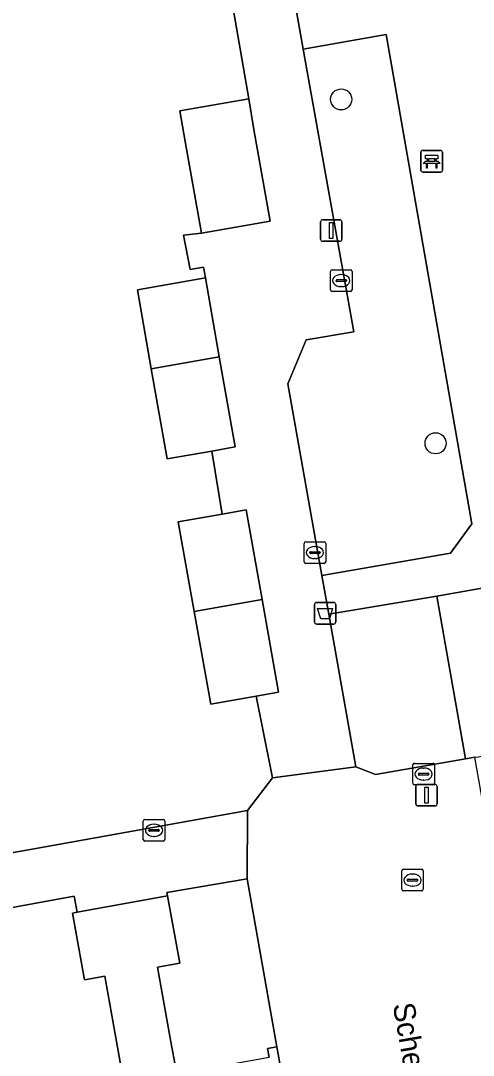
# Model space of a CAD drawing. Extents: x 157793 to 159380, y 380877 to 382313.
# Drawn here: x 158698.84 to 158719.83, y 381541.31 to 381589.28 of the extents above; entities that cross this region are included whole.
import ezdxf

# ---------------------------------------------------------------- set-up
doc = ezdxf.new("R2010")
doc.units = 0
for name, color, linetype in [('IMGEO_Afvalbak', 7, 'Continuous'), ('IMGEO_Bank', 7, 'Continuous'), ('IMGEO_Boom', 7, 'Continuous'), ('IMGEO_Erf', 7, 'Continuous'), ('IMGEO_Kolk', 7, 'Continuous'), ('IMGEO_Lichtmast', 7, 'Continuous'), ('IMGEO_Openbare_ruimte_label', 7, 'Continuous'), ('IMGEO_Pand', 7, 'Continuous'), ('IMGEO_Rioolput', 7, 'Continuous'), ('IMGEO_Voetpad_open', 7, 'Continuous')]:
    doc.layers.add(name, color=color, linetype=linetype)

msp = doc.modelspace()

# ---------------------------------------------------------------- linework, layer by layer
at = {"layer": 'IMGEO_Afvalbak'}
for p, q in [((158712.462, 381561.408), (158712.462, 381562.208)), ((158712.462, 381562.208), (158712.462, 381561.408)), ((158712.562, 381562.308), (158713.352, 381562.308)), ((158713.352, 381562.308), (158712.562, 381562.308)), ((158713.452, 381562.208), (158713.452, 381561.408)), ((158713.452, 381561.408), (158713.452, 381562.208)), ((158713.352, 381561.308), (158712.562, 381561.308)), ((158712.562, 381561.308), (158713.352, 381561.308))]:
    msp.add_line(p, q, dxfattribs=at)
msp.add_lwpolyline([(158712.605, 381562.022), (158713.309, 381562.022), (158713.16, 381561.552), (158712.754, 381561.552), (158712.605, 381562.022)], dxfattribs=at)
for centre, start, end in [((158712.562, 381562.208), 90, 180), ((158712.562, 381562.208), 90, 180), ((158713.352, 381562.208), 0, 90), ((158713.352, 381562.208), 360, 90), ((158712.562, 381561.408), 180, 270), ((158712.562, 381561.408), 180, 270), ((158713.352, 381561.408), 270, 0), ((158713.352, 381561.408), 270, 0)]:
    msp.add_arc(centre, 0.1, start, end, dxfattribs=at)
at = {"layer": 'IMGEO_Bank'}
for p, q in [((158717.402, 381582.338), (158717.402, 381583.179)), ((158717.402, 381583.179), (158717.402, 381582.338)), ((158717.477, 381583.263), (158718.318, 381583.263)), ((158718.318, 381583.263), (158717.477, 381583.263)), ((158718.402, 381583.188), (158718.402, 381582.347)), ((158718.402, 381582.347), (158718.402, 381583.188)), ((158718.099, 381582.661), (158717.706, 381582.661)), ((158717.711, 381582.769), (158717.711, 381582.875)), ((158717.755, 381582.875), (158717.755, 381582.769)), ((158718.043, 381582.881), (158717.761, 381582.881)), ((158717.761, 381582.763), (158718.043, 381582.763)), ((158718.049, 381582.769), (158718.049, 381582.875)), ((158718.093, 381582.875), (158718.093, 381582.769)), ((158718.327, 381582.263), (158717.486, 381582.263)), ((158717.486, 381582.263), (158718.327, 381582.263))]:
    msp.add_line(p, q, dxfattribs=at)
for points in [[(158717.705, 381582.881), (158717.619, 381582.881), (158717.619, 381583.042), (158718.182, 381583.042), (158718.182, 381582.881), (158718.099, 381582.881)], [(158717.649, 381582.661), (158717.507, 381582.661), (158717.619, 381582.763), (158717.705, 381582.763)], [(158717.699, 381582.654), (158717.699, 381582.447), (158717.656, 381582.447), (158717.656, 381582.654)], [(158718.099, 381582.763), (158718.182, 381582.763), (158718.294, 381582.661), (158718.155, 381582.661)], [(158718.149, 381582.654), (158718.149, 381582.447), (158718.105, 381582.447), (158718.105, 381582.654)]]:
    msp.add_lwpolyline(points, dxfattribs=at)
for centre, radius, start, end in [((158717.48, 381583.185), 0.0779, 92.4484, 184.2845), ((158717.48, 381583.185), 0.0779, 92.4484, 184.2845), ((158718.324, 381583.185), 0.0779, 2.4484, 94.2845), ((158718.324, 381583.185), 0.0779, 2.4484, 94.2845), ((158717.649, 381582.654), 0.00671, 2.8957, 87.1043), ((158717.706, 381582.654), 0.00671, 92.8957, 177.1043), ((158717.704, 381582.874), 0.00671, 2.8957, 87.1043), ((158717.704, 381582.77), 0.00671, 272.8957, 357.1043), ((158717.761, 381582.874), 0.00671, 92.8957, 177.1043), ((158717.761, 381582.77), 0.00671, 182.8957, 267.1043), ((158718.043, 381582.874), 0.00671, 2.8957, 87.1043), ((158718.043, 381582.77), 0.00671, 272.8957, 357.1043), ((158718.1, 381582.874), 0.00671, 92.8957, 177.1043), ((158718.1, 381582.77), 0.00671, 182.8957, 267.1043), ((158718.098, 381582.654), 0.00671, 2.8957, 87.1043), ((158718.155, 381582.654), 0.00671, 92.8957, 177.1043), ((158717.48, 381582.341), 0.0779, 182.4484, 274.2845), ((158717.48, 381582.341), 0.0779, 182.4484, 274.2845), ((158718.324, 381582.341), 0.0779, 272.4484, 4.2845), ((158718.324, 381582.341), 0.0779, 272.4484, 4.2845)]:
    msp.add_arc(centre, radius, start, end, dxfattribs=at)
at = {"layer": 'IMGEO_Boom'}
for centre in [(158713.705, 381585.632), (158718.082, 381569.687)]:
    msp.add_circle(centre, 0.489, dxfattribs=at)
at = {"layer": 'IMGEO_Erf'}
msp.add_lwpolyline([(158683.608, 381548.044), (158709.367, 381552.667), (158710.521, 381554.174), (158709.758, 381557.96), (158707.653, 381557.584), (158706.886, 381561.881), (158706.144, 381566.038), (158708.186, 381566.397), (158707.698, 381569.325), (158705.631, 381568.961), (158704.896, 381573.133), (158704.251, 381576.798), (158707.406, 381577.354), (158707.318, 381577.851), (158706.697, 381577.742), (158706.389, 381579.34), (158707.225, 381579.428), (158706.476, 381583.679), (158706.226, 381585.096), (158709.414, 381585.658), (158708.079, 381593.417), (158701.391, 381630.736), (158698.274, 381630.187)], dxfattribs=at)
for points in [[(158715.799, 381588.64), (158711.948, 381587.961), (158714.286, 381574.85), (158712.086, 381574.486), (158711.237, 381572.436), (158712.811, 381563.558), (158718.771, 381564.593), (158719.768, 381565.953)], [(158719.473, 381555.051), (158718.134, 381562.596), (158713.13, 381561.763), (158714.384, 381554.688), (158715.296, 381554.335)], [(158705.653, 381548.699), (158706.215, 381545.588), (158705.183, 381545.401), (158705.809, 381541.934), (158706.076, 381540.458), (158710.362, 381541.232), (158710.292, 381541.62), (158710.714, 381541.697), (158709.346, 381549.489), (158705.624, 381548.859)], [(158701.464, 381547.943), (158701.327, 381548.693), (158694.399, 381547.426), (158694.507, 381546.788), (158695.08, 381543.614), (158694.045, 381543.427), (158694.674, 381539.943), (158694.941, 381538.463), (158699.086, 381539.212), (158699.024, 381539.558), (158699.435, 381539.632), (158699.497, 381539.29), (158703.628, 381540.036), (158703.362, 381541.512), (158702.737, 381544.973), (158701.807, 381544.805), (158701.248, 381547.904)]]:
    msp.add_lwpolyline(points, close=True, dxfattribs=at)
at = {"layer": 'IMGEO_Kolk'}
for p, q in [((158713.208, 381576.805), (158713.208, 381577.657)), ((158713.283, 381577.731), (158714.135, 381577.731)), ((158713.51, 381577.274), (158713.908, 381577.274)), ((158713.696, 381577.511), (158713.721, 381577.511)), ((158714.209, 381577.657), (158714.209, 381576.805)), ((158713.467, 381577.225), (158713.467, 381577.237)), ((158713.905, 381577.188), (158713.507, 381577.188)), ((158713.719, 381576.951), (158713.694, 381576.951)), ((158713.951, 381577.237), (158713.951, 381577.225)), ((158714.135, 381576.731), (158713.283, 381576.731)), ((158711.985, 381564.193), (158711.985, 381565.045)), ((158712.06, 381565.119), (158712.912, 381565.119)), ((158712.473, 381564.899), (158712.498, 381564.899)), ((158712.986, 381565.045), (158712.986, 381564.193)), ((158712.244, 381564.613), (158712.244, 381564.625)), ((158712.682, 381564.576), (158712.284, 381564.576)), ((158712.287, 381564.662), (158712.685, 381564.662)), ((158712.496, 381564.339), (158712.471, 381564.339)), ((158712.728, 381564.625), (158712.728, 381564.613)), ((158712.912, 381564.119), (158712.06, 381564.119)), ((158704.524, 381551.317), (158704.524, 381552.169)), ((158704.599, 381552.243), (158705.451, 381552.243)), ((158705.012, 381552.023), (158705.037, 381552.023)), ((158705.525, 381552.169), (158705.525, 381551.317)), ((158704.783, 381551.737), (158704.783, 381551.749)), ((158705.221, 381551.7), (158704.823, 381551.7)), ((158704.826, 381551.786), (158705.224, 381551.786)), ((158705.035, 381551.463), (158705.01, 381551.463)), ((158705.267, 381551.749), (158705.267, 381551.737)), ((158705.451, 381551.243), (158704.599, 381551.243)), ((158716.588, 381549.934), (158717.44, 381549.934)), ((158716.513, 381549.008), (158716.513, 381549.86)), ((158716.815, 381549.477), (158717.213, 381549.477)), ((158717.001, 381549.714), (158717.026, 381549.714)), ((158717.514, 381549.86), (158717.514, 381549.008)), ((158716.772, 381549.428), (158716.772, 381549.44)), ((158717.21, 381549.391), (158716.812, 381549.391)), ((158717.024, 381549.154), (158716.999, 381549.154)), ((158717.256, 381549.44), (158717.256, 381549.428)), ((158717.44, 381548.934), (158716.588, 381548.934))]:
    msp.add_line(p, q, dxfattribs=at)
for points in [[(158713.208, 381576.805), (158713.208, 381577.657)], [(158713.283, 381577.731), (158714.135, 381577.731)], [(158714.209, 381577.657), (158714.209, 381576.805)], [(158714.135, 381576.731), (158713.283, 381576.731)], [(158711.985, 381564.193), (158711.985, 381565.045)], [(158712.06, 381565.119), (158712.912, 381565.119)], [(158712.986, 381565.045), (158712.986, 381564.193)], [(158712.912, 381564.119), (158712.06, 381564.119)], [(158704.524, 381551.317), (158704.524, 381552.169)], [(158704.599, 381552.243), (158705.451, 381552.243)], [(158705.525, 381552.169), (158705.525, 381551.317)], [(158705.451, 381551.243), (158704.599, 381551.243)], [(158716.588, 381549.934), (158717.44, 381549.934)], [(158716.513, 381549.008), (158716.513, 381549.86)], [(158717.514, 381549.86), (158717.514, 381549.008)], [(158717.44, 381548.934), (158716.588, 381548.934)]]:
    msp.add_lwpolyline(points, dxfattribs=at)
for centre, radius, start, end in [((158713.285, 381577.655), 0.0765, 91.552, 178.448), ((158713.285, 381577.655), 0.0765, 91.552, 178.448), ((158713.507, 381577.234), 0.0403, 85.8775, 175.7526), ((158713.912, 381577.236), 0.0386, 1.7309, 96.639), ((158714.133, 381577.655), 0.0765, 1.552, 88.448), ((158714.133, 381577.655), 0.0765, 1.552, 88.448), ((158713.285, 381576.807), 0.0765, 181.552, 268.448), ((158713.285, 381576.807), 0.0765, 181.552, 268.448), ((158713.504, 381577.224), 0.0366, 178.938, 274.7102), ((158713.908, 381577.231), 0.043, 264.8664, 352.4533), ((158714.133, 381576.807), 0.0765, 271.552, 358.448), ((158714.133, 381576.807), 0.0765, 271.552, 358.448), ((158712.062, 381565.043), 0.0765, 91.552, 178.448), ((158712.062, 381565.043), 0.0765, 91.552, 178.448), ((158712.91, 381565.043), 0.0765, 1.552, 88.448), ((158712.91, 381565.043), 0.0765, 1.552, 88.448), ((158712.284, 381564.622), 0.0403, 85.8775, 175.7526), ((158712.281, 381564.612), 0.0366, 178.938, 274.7102), ((158712.685, 381564.619), 0.043, 264.8664, 352.4533), ((158712.689, 381564.624), 0.0386, 1.7309, 96.639), ((158712.062, 381564.195), 0.0765, 181.552, 268.448), ((158712.062, 381564.195), 0.0765, 181.552, 268.448), ((158712.91, 381564.195), 0.0765, 271.552, 358.448), ((158712.91, 381564.195), 0.0765, 271.552, 358.448), ((158704.601, 381552.167), 0.0765, 91.552, 178.448), ((158704.601, 381552.167), 0.0765, 91.552, 178.448), ((158705.449, 381552.167), 0.0765, 1.552, 88.448), ((158705.449, 381552.167), 0.0765, 1.552, 88.448), ((158704.823, 381551.746), 0.0403, 85.8775, 175.7526), ((158704.82, 381551.736), 0.0366, 178.938, 274.7102), ((158705.224, 381551.743), 0.043, 264.8664, 352.4533), ((158705.228, 381551.748), 0.0386, 1.7309, 96.639), ((158704.601, 381551.319), 0.0765, 181.552, 268.448), ((158704.601, 381551.319), 0.0765, 181.552, 268.448), ((158705.449, 381551.319), 0.0765, 271.552, 358.448), ((158705.449, 381551.319), 0.0765, 271.552, 358.448), ((158716.59, 381549.858), 0.0765, 91.552, 178.448), ((158716.59, 381549.858), 0.0765, 91.552, 178.448), ((158717.438, 381549.858), 0.0765, 1.552, 88.448), ((158717.438, 381549.858), 0.0765, 1.552, 88.448), ((158716.812, 381549.437), 0.0403, 85.8775, 175.7526), ((158717.217, 381549.439), 0.0386, 1.7309, 96.639), ((158716.59, 381549.01), 0.0765, 181.552, 268.448), ((158716.59, 381549.01), 0.0765, 181.552, 268.448), ((158716.809, 381549.427), 0.0366, 178.938, 274.7102), ((158717.213, 381549.434), 0.043, 264.8664, 352.4533), ((158717.438, 381549.01), 0.0765, 271.552, 358.448), ((158717.438, 381549.01), 0.0765, 271.552, 358.448)]:
    msp.add_arc(centre, radius, start, end, dxfattribs=at)
for centre, major_axis, ratio, start_param, end_param in [((158713.695, 381577.231), (-0.387, 0.002), 0.722429, 4.712389, 7.853982), ((158713.72, 381577.231), (-0.39, 0.002), 0.717154, 1.570796, 4.712389), ((158712.472, 381564.619), (-0.387, 0.002), 0.722429, 4.712389, 7.853982), ((158712.497, 381564.619), (-0.39, 0.002), 0.717154, 1.570796, 4.712389), ((158705.011, 381551.743), (-0.387, 0.002), 0.722429, 4.712389, 7.853982), ((158705.036, 381551.743), (-0.39, 0.002), 0.717154, 1.570796, 4.712389), ((158717, 381549.434), (-0.387, 0.002), 0.722429, 4.712389, 7.853982), ((158717.025, 381549.434), (-0.39, 0.002), 0.717154, 1.570796, 4.712389)]:
    msp.add_ellipse(centre, major_axis=major_axis, ratio=ratio, start_param=start_param, end_param=end_param, dxfattribs=at)
at = {"layer": 'IMGEO_Lichtmast'}
for p, q in [((158712.749, 381579.151), (158712.749, 381579.951)), ((158712.749, 381579.951), (158712.749, 381579.151)), ((158712.849, 381580.051), (158713.639, 381580.051)), ((158713.639, 381580.051), (158712.849, 381580.051)), ((158713.739, 381579.951), (158713.739, 381579.151)), ((158713.739, 381579.151), (158713.739, 381579.951)), ((158713.639, 381579.051), (158712.849, 381579.051)), ((158712.849, 381579.051), (158713.639, 381579.051)), ((158717.165, 381552.971), (158717.165, 381553.771)), ((158717.165, 381553.771), (158717.165, 381552.971)), ((158717.265, 381553.871), (158718.055, 381553.871)), ((158718.055, 381553.871), (158717.265, 381553.871)), ((158718.155, 381553.771), (158718.155, 381552.971)), ((158718.155, 381552.971), (158718.155, 381553.771)), ((158718.055, 381552.871), (158717.265, 381552.871)), ((158717.265, 381552.871), (158718.055, 381552.871))]:
    msp.add_line(p, q, dxfattribs=at)
for points in [[(158713.169, 381579.926), (158713.319, 381579.926), (158713.319, 381579.176), (158713.169, 381579.176), (158713.169, 381579.926)], [(158717.585, 381553.746), (158717.735, 381553.746), (158717.735, 381552.996), (158717.585, 381552.996), (158717.585, 381553.746)]]:
    msp.add_lwpolyline(points, dxfattribs=at)
for centre, start, end in [((158712.849, 381579.951), 90, 180), ((158712.849, 381579.951), 90, 180), ((158713.639, 381579.951), 0, 90), ((158713.639, 381579.951), 360, 90), ((158712.849, 381579.151), 180, 270), ((158712.849, 381579.151), 180, 270), ((158713.639, 381579.151), 270, 0), ((158713.639, 381579.151), 270, 0), ((158717.265, 381553.771), 90, 180), ((158717.265, 381553.771), 90, 180), ((158718.055, 381553.771), 0, 90), ((158718.055, 381553.771), 360, 90), ((158717.265, 381552.971), 180, 270), ((158717.265, 381552.971), 180, 270), ((158718.055, 381552.971), 270, 0), ((158718.055, 381552.971), 270, 0)]:
    msp.add_arc(centre, 0.1, start, end, dxfattribs=at)
at = {"layer": 'IMGEO_Pand'}
for points in [[(158709.658, 381584.24), (158709.414, 381585.658), (158706.226, 381585.096), (158706.476, 381583.679), (158707.225, 381579.428), (158710.407, 381579.988)], [(158707.406, 381577.354), (158704.251, 381576.798), (158704.896, 381573.133), (158708.051, 381573.689)], [(158708.051, 381573.689), (158704.896, 381573.133), (158705.631, 381568.961), (158707.698, 381569.325), (158708.785, 381569.516)], [(158706.886, 381561.881), (158710.034, 381562.438), (158709.303, 381566.594), (158708.186, 381566.397), (158706.144, 381566.038)], [(158706.886, 381561.881), (158707.653, 381557.584), (158709.758, 381557.96), (158710.79, 381558.144), (158710.034, 381562.438)]]:
    msp.add_lwpolyline(points, close=True, dxfattribs=at)
for points in [[(158753.505, 381526.78), (158750.908, 381541.417), (158751.596, 381541.539), (158751.554, 381541.775), (158750.427, 381547.794), (158755.219, 381548.644), (158753.358, 381559.125), (158753.228, 381559.102), (158749.738, 381558.482), (158748.613, 381558.283), (158748.253, 381560.312), (158749.378, 381560.511), (158748.065, 381567.909), (158722.5, 381563.371), (158718.134, 381562.596), (158719.473, 381555.051), (158719.899, 381555.127), (158720.051, 381555.154), (158721.236, 381555.364), (158721.756, 381552.43), (158730.013, 381553.895), (158731.189, 381554.104), (158734.053, 381537.966)], [(158706.076, 381540.458), (158705.809, 381541.934), (158705.183, 381545.401), (158706.215, 381545.588), (158705.653, 381548.699), (158701.464, 381547.943), (158701.248, 381547.904), (158701.807, 381544.805), (158702.737, 381544.973), (158703.362, 381541.512), (158703.628, 381540.036)], [(158712.65, 381530.98), (158710.714, 381541.697), (158710.292, 381541.62), (158710.362, 381541.232)]]:
    msp.add_lwpolyline(points, dxfattribs=at)
at = {"layer": 'IMGEO_Rioolput'}
for p, q in [((158717.026, 381553.922), (158717.026, 381554.774)), ((158717.101, 381554.848), (158717.953, 381554.848)), ((158718.027, 381554.774), (158718.027, 381553.922)), ((158717.285, 381554.342), (158717.285, 381554.354)), ((158717.723, 381554.305), (158717.325, 381554.305)), ((158717.328, 381554.391), (158717.726, 381554.391)), ((158717.514, 381554.628), (158717.539, 381554.628)), ((158717.769, 381554.354), (158717.769, 381554.342)), ((158717.953, 381553.848), (158717.101, 381553.848)), ((158717.537, 381554.068), (158717.512, 381554.068))]:
    msp.add_line(p, q, dxfattribs=at)
for points in [[(158717.026, 381553.922), (158717.026, 381554.774)], [(158717.101, 381554.848), (158717.953, 381554.848)], [(158718.027, 381554.774), (158718.027, 381553.922)], [(158717.953, 381553.848), (158717.101, 381553.848)]]:
    msp.add_lwpolyline(points, dxfattribs=at)
for centre, radius, start, end in [((158717.103, 381554.772), 0.0765, 91.552, 178.448), ((158717.103, 381554.772), 0.0765, 91.552, 178.448), ((158717.951, 381554.772), 0.0765, 1.552, 88.448), ((158717.951, 381554.772), 0.0765, 1.552, 88.448), ((158717.325, 381554.351), 0.0403, 85.8775, 175.7526), ((158717.322, 381554.341), 0.0366, 178.938, 274.7102), ((158717.726, 381554.348), 0.043, 264.8664, 352.4533), ((158717.73, 381554.353), 0.0386, 1.7309, 96.639), ((158717.103, 381553.924), 0.0765, 181.552, 268.448), ((158717.103, 381553.924), 0.0765, 181.552, 268.448), ((158717.951, 381553.924), 0.0765, 271.552, 358.448), ((158717.951, 381553.924), 0.0765, 271.552, 358.448)]:
    msp.add_arc(centre, radius, start, end, dxfattribs=at)
for centre, major_axis, ratio, start_param, end_param in [((158717.513, 381554.348), (-0.387, 0.002), 0.722429, 4.712389, 7.853982), ((158717.538, 381554.348), (-0.39, 0.002), 0.717154, 1.570796, 4.712389)]:
    msp.add_ellipse(centre, major_axis=major_axis, ratio=ratio, start_param=start_param, end_param=end_param, dxfattribs=at)
at = {"layer": 'IMGEO_Voetpad_open'}
for points in [[(158708.079, 381593.417), (158709.414, 381585.658), (158709.658, 381584.24), (158710.407, 381579.988), (158707.225, 381579.428), (158706.389, 381579.34), (158706.697, 381577.742), (158707.318, 381577.851), (158707.406, 381577.354), (158708.051, 381573.689), (158708.785, 381569.516), (158707.698, 381569.325), (158708.186, 381566.397), (158709.303, 381566.594), (158710.034, 381562.438), (158710.79, 381558.144), (158709.758, 381557.96), (158710.521, 381554.174), (158714.384, 381554.688), (158713.13, 381561.763), (158712.811, 381563.558), (158711.237, 381572.436), (158712.086, 381574.486), (158714.286, 381574.85), (158711.948, 381587.961), (158711.464, 381590.677)], [(158711.464, 381590.677), (158711.948, 381587.961), (158715.799, 381588.64), (158719.768, 381565.953), (158718.771, 381564.593), (158712.811, 381563.558), (158713.13, 381561.763), (158718.134, 381562.596), (158722.5, 381563.371), (158721.762, 381567.851), (158747.763, 381572.526), (158748.595, 381568.033), (158748.065, 381567.909), (158749.378, 381560.511), (158748.253, 381560.312), (158748.613, 381558.283), (158749.738, 381558.482), (158753.228, 381559.102), (158753.358, 381559.125), (158755.219, 381548.644), (158750.427, 381547.794), (158751.554, 381541.775), (158757.687, 381542.869)]]:
    msp.add_lwpolyline(points, dxfattribs=at)
for points in [[(158719.899, 381555.127), (158719.473, 381555.051), (158715.296, 381554.335), (158714.384, 381554.688), (158710.521, 381554.174), (158709.367, 381552.667), (158709.346, 381549.489), (158710.714, 381541.697), (158712.65, 381530.98), (158714.217, 381531.221), (158715.781, 381522.316), (158716.303, 381519.506), (158719.909, 381520.152), (158723.877, 381520.85), (158725.896, 381521.19)], [(158709.346, 381549.489), (158709.367, 381552.667), (158683.608, 381548.044), (158683.126, 381548.039), (158684.04, 381542.58), (158687.026, 381543.119), (158686.513, 381545.761), (158686.466, 381546.023), (158689.899, 381546.652), (158690.015, 381545.977), (158694.507, 381546.788), (158694.399, 381547.426), (158701.327, 381548.693), (158701.464, 381547.943), (158705.653, 381548.699), (158705.624, 381548.859)]]:
    msp.add_lwpolyline(points, close=True, dxfattribs=at)

# ---------------------------------------------------------------- texts
at = {"layer": 'IMGEO_Openbare_ruimte_label'}
msp.add_text('Schelluinen', height=1, rotation=279.9615, dxfattribs=at).set_placement((158716.095, 381543.659))

doc.saveas('drawing.dxf')
